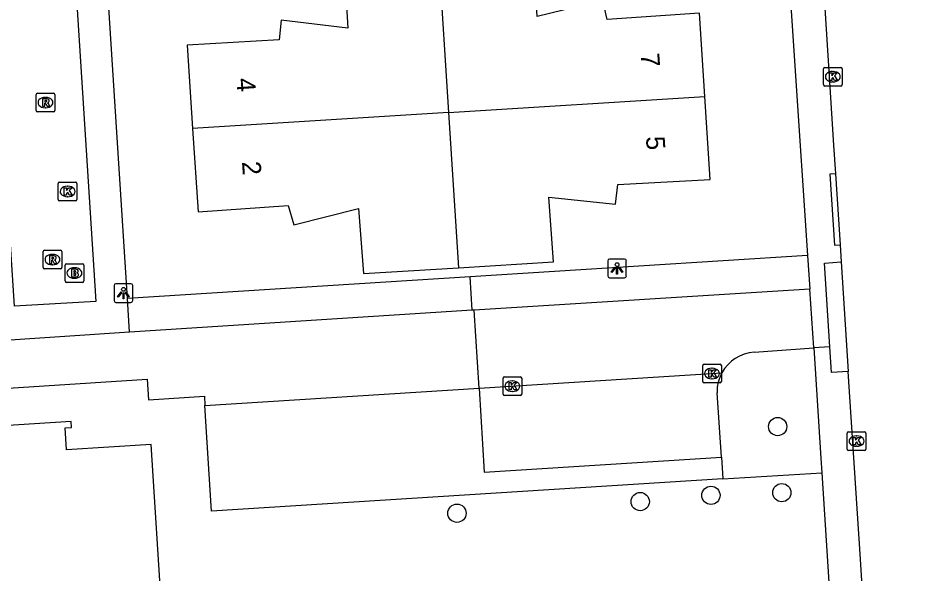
# Model space of a CAD drawing. Extents: x 159689 to 160786, y 387323 to 388339.
# Drawn here: x 160306.38 to 160354.58, y 387634.59 to 387664.33 of the extents above; entities that cross this region are included whole.
import ezdxf

# ---------------------------------------------------------------- set-up
doc = ezdxf.new("R2010")
doc.units = 0
for name, color, linetype in [('IMGEO_Boom', 7, 'Continuous'), ('IMGEO_Brandkraan', 7, 'Continuous'), ('IMGEO_Groenvoorziening', 7, 'Continuous'), ('IMGEO_Kolk', 7, 'Continuous'), ('IMGEO_Lichtpunt', 7, 'Continuous'), ('IMGEO_Loofbos', 7, 'Continuous'), ('IMGEO_Pand', 7, 'Continuous'), ('IMGEO_Pand_nummerreeks', 7, 'Continuous'), ('IMGEO_Parkeervlak_open', 7, 'Continuous'), ('IMGEO_Rijbaan_lokaal_open', 7, 'Continuous'), ('IMGEO_Rioolput', 7, 'Continuous'), ('IMGEO_Voetpad_open', 7, 'Continuous')]:
    doc.layers.add(name, color=color, linetype=linetype)

msp = doc.modelspace()

# ---------------------------------------------------------------- linework, layer by layer
at = {"layer": 'IMGEO_Boom'}
for centre in [(160347.069, 387642.437), (160347.291, 387638.894), (160339.706, 387638.419), (160343.493, 387638.756), (160329.89, 387637.795)]:
    msp.add_circle(centre, 0.489, dxfattribs=at)
at = {"layer": 'IMGEO_Brandkraan'}
for p, q in [((160308.904, 387650.237), (160308.904, 387651.089)), ((160308.979, 387651.163), (160309.831, 387651.163)), ((160309.392, 387650.943), (160309.417, 387650.943)), ((160309.905, 387651.089), (160309.905, 387650.237)), ((160309.831, 387650.163), (160308.979, 387650.163)), ((160309.415, 387650.383), (160309.39, 387650.383))]:
    msp.add_line(p, q, dxfattribs=at)
for points in [[(160308.904, 387650.237), (160308.904, 387651.089)], [(160308.979, 387651.163), (160309.831, 387651.163)], [(160309.905, 387651.089), (160309.905, 387650.237)], [(160309.252, 387650.863), (160309.252, 387650.463), (160309.465, 387650.463)], [(160309.483, 387650.863), (160309.252, 387650.863)], [(160309.431, 387650.782), (160309.377, 387650.782), (160309.377, 387650.706)], [(160309.377, 387650.706), (160309.43, 387650.706)], [(160309.439, 387650.63), (160309.377, 387650.63), (160309.377, 387650.549)], [(160309.377, 387650.549), (160309.439, 387650.549)], [(160309.831, 387650.163), (160308.979, 387650.163)]]:
    msp.add_lwpolyline(points, dxfattribs=at)
for centre, radius, start, end in [((160308.981, 387651.087), 0.0765, 91.552, 178.448), ((160308.981, 387651.087), 0.0765, 91.552, 178.448), ((160309.829, 387651.087), 0.0765, 1.552, 88.448), ((160309.829, 387651.087), 0.0765, 1.552, 88.448), ((160309.432, 387650.744), 0.0379, 267.8285, 90.9355), ((160309.44, 387650.589), 0.0404, 269.8759, 90.5077), ((160309.471, 387650.714), 0.251, 268.6676, 293.5347), ((160309.487, 387650.718), 0.145, 59.4692, 91.5367), ((160309.512, 387650.765), 0.0922, 285.5137, 58.1501), ((160309.517, 387650.573), 0.105, 301.3115, 78.989), ((160308.981, 387650.239), 0.0765, 181.552, 268.448), ((160308.981, 387650.239), 0.0765, 181.552, 268.448), ((160309.829, 387650.239), 0.0765, 271.552, 358.448), ((160309.829, 387650.239), 0.0765, 271.552, 358.448)]:
    msp.add_arc(centre, radius, start, end, dxfattribs=at)
for centre, major_axis, ratio, start_param, end_param in [((160309.391, 387650.663), (-0.387, 0.002), 0.722429, 4.712389, 7.853982), ((160309.416, 387650.663), (-0.39, 0.002), 0.717154, 1.570796, 4.712389)]:
    msp.add_ellipse(centre, major_axis=major_axis, ratio=ratio, start_param=start_param, end_param=end_param, dxfattribs=at)
at = {"layer": 'IMGEO_Groenvoorziening'}
for points in [[(160344.138, 387639.634), (160316.749, 387637.91), (160316.393, 387643.559)], [(160344.065, 387640.795), (160344.138, 387639.634)], [(160344.138, 387639.634), (160349.435, 387639.967)]]:
    msp.add_lwpolyline(points, dxfattribs=at)
at = {"layer": 'IMGEO_Kolk'}
for p, q in [((160349.522, 387660.754), (160349.522, 387661.606)), ((160349.597, 387661.68), (160350.449, 387661.68)), ((160350.523, 387661.606), (160350.523, 387660.754)), ((160350.01, 387661.46), (160350.035, 387661.46)), ((160350.449, 387660.68), (160349.597, 387660.68)), ((160350.033, 387660.9), (160350.008, 387660.9)), ((160308.535, 387654.605), (160308.535, 387655.457)), ((160308.61, 387655.531), (160309.462, 387655.531)), ((160309.023, 387655.311), (160309.048, 387655.311)), ((160309.536, 387655.457), (160309.536, 387654.605)), ((160309.046, 387654.751), (160309.021, 387654.751)), ((160309.462, 387654.531), (160308.61, 387654.531)), ((160343.054, 387644.854), (160343.054, 387645.706)), ((160343.129, 387645.78), (160343.981, 387645.78)), ((160344.055, 387645.706), (160344.055, 387644.854)), ((160343.542, 387645.56), (160343.567, 387645.56)), ((160332.359, 387644.175), (160332.359, 387645.027)), ((160332.434, 387645.101), (160333.286, 387645.101)), ((160332.847, 387644.881), (160332.872, 387644.881)), ((160333.36, 387645.027), (160333.36, 387644.175)), ((160343.981, 387644.78), (160343.129, 387644.78)), ((160343.565, 387645), (160343.54, 387645)), ((160332.87, 387644.321), (160332.845, 387644.321)), ((160333.286, 387644.101), (160332.434, 387644.101)), ((160350.792, 387641.233), (160350.792, 387642.085)), ((160350.867, 387642.159), (160351.719, 387642.159)), ((160351.28, 387641.939), (160351.305, 387641.939)), ((160351.793, 387642.085), (160351.793, 387641.233)), ((160351.303, 387641.379), (160351.278, 387641.379)), ((160351.719, 387641.159), (160350.867, 387641.159))]:
    msp.add_line(p, q, dxfattribs=at)
for points in [[(160349.522, 387660.754), (160349.522, 387661.606)], [(160349.597, 387661.68), (160350.449, 387661.68)], [(160350.523, 387661.606), (160350.523, 387660.754)], [(160349.843, 387661.38), (160349.966, 387661.38), (160349.966, 387661.229), (160350.096, 387661.38), (160350.26, 387661.38), (160350.114, 387661.229), (160350.267, 387660.98), (160350.115, 387660.98), (160350.03, 387661.144), (160349.966, 387661.077), (160349.966, 387660.98), (160349.843, 387660.98), (160349.843, 387661.38)], [(160350.449, 387660.68), (160349.597, 387660.68)], [(160308.535, 387654.605), (160308.535, 387655.457)], [(160308.61, 387655.531), (160309.462, 387655.531)], [(160308.856, 387655.231), (160308.979, 387655.231), (160308.979, 387655.08), (160309.109, 387655.231), (160309.273, 387655.231), (160309.127, 387655.08), (160309.28, 387654.831), (160309.128, 387654.831), (160309.043, 387654.995), (160308.979, 387654.928), (160308.979, 387654.831), (160308.856, 387654.831), (160308.856, 387655.231)], [(160309.536, 387655.457), (160309.536, 387654.605)], [(160309.462, 387654.531), (160308.61, 387654.531)], [(160343.054, 387644.854), (160343.054, 387645.706)], [(160343.129, 387645.78), (160343.981, 387645.78)], [(160344.055, 387645.706), (160344.055, 387644.854)], [(160343.375, 387645.48), (160343.498, 387645.48), (160343.498, 387645.329), (160343.628, 387645.48), (160343.792, 387645.48), (160343.646, 387645.329), (160343.799, 387645.08), (160343.647, 387645.08), (160343.562, 387645.244), (160343.498, 387645.177), (160343.498, 387645.08), (160343.375, 387645.08), (160343.375, 387645.48)], [(160332.359, 387644.175), (160332.359, 387645.027)], [(160332.434, 387645.101), (160333.286, 387645.101)], [(160332.68, 387644.801), (160332.803, 387644.801), (160332.803, 387644.65), (160332.933, 387644.801), (160333.097, 387644.801), (160332.951, 387644.65), (160333.104, 387644.401), (160332.952, 387644.401), (160332.867, 387644.565), (160332.803, 387644.498), (160332.803, 387644.401), (160332.68, 387644.401), (160332.68, 387644.801)], [(160333.36, 387645.027), (160333.36, 387644.175)], [(160343.981, 387644.78), (160343.129, 387644.78)], [(160333.286, 387644.101), (160332.434, 387644.101)], [(160350.792, 387641.233), (160350.792, 387642.085)], [(160350.867, 387642.159), (160351.719, 387642.159)], [(160351.113, 387641.859), (160351.236, 387641.859), (160351.236, 387641.708), (160351.366, 387641.859), (160351.53, 387641.859), (160351.384, 387641.708), (160351.537, 387641.459), (160351.385, 387641.459), (160351.3, 387641.623), (160351.236, 387641.556), (160351.236, 387641.459), (160351.113, 387641.459), (160351.113, 387641.859)], [(160351.793, 387642.085), (160351.793, 387641.233)], [(160351.719, 387641.159), (160350.867, 387641.159)]]:
    msp.add_lwpolyline(points, dxfattribs=at)
for centre, start, end in [((160349.599, 387661.604), 91.552, 178.448), ((160349.599, 387661.604), 91.552, 178.448), ((160350.447, 387661.604), 1.552, 88.448), ((160350.447, 387661.604), 1.552, 88.448), ((160349.599, 387660.756), 181.552, 268.448), ((160349.599, 387660.756), 181.552, 268.448), ((160350.447, 387660.756), 271.552, 358.448), ((160350.447, 387660.756), 271.552, 358.448), ((160308.612, 387655.455), 91.552, 178.448), ((160308.612, 387655.455), 91.552, 178.448), ((160309.46, 387655.455), 1.552, 88.448), ((160309.46, 387655.455), 1.552, 88.448), ((160308.612, 387654.607), 181.552, 268.448), ((160308.612, 387654.607), 181.552, 268.448), ((160309.46, 387654.607), 271.552, 358.448), ((160309.46, 387654.607), 271.552, 358.448), ((160343.131, 387645.704), 91.552, 178.448), ((160343.131, 387645.704), 91.552, 178.448), ((160343.979, 387645.704), 1.552, 88.448), ((160343.979, 387645.704), 1.552, 88.448), ((160332.436, 387645.025), 91.552, 178.448), ((160332.436, 387645.025), 91.552, 178.448), ((160333.284, 387645.025), 1.552, 88.448), ((160333.284, 387645.025), 1.552, 88.448), ((160343.131, 387644.856), 181.552, 268.448), ((160343.131, 387644.856), 181.552, 268.448), ((160343.979, 387644.856), 271.552, 358.448), ((160343.979, 387644.856), 271.552, 358.448), ((160332.436, 387644.177), 181.552, 268.448), ((160332.436, 387644.177), 181.552, 268.448), ((160333.284, 387644.177), 271.552, 358.448), ((160333.284, 387644.177), 271.552, 358.448), ((160350.869, 387642.083), 91.552, 178.448), ((160350.869, 387642.083), 91.552, 178.448), ((160351.717, 387642.083), 1.552, 88.448), ((160351.717, 387642.083), 1.552, 88.448), ((160350.869, 387641.235), 181.552, 268.448), ((160350.869, 387641.235), 181.552, 268.448), ((160351.717, 387641.235), 271.552, 358.448), ((160351.717, 387641.235), 271.552, 358.448)]:
    msp.add_arc(centre, 0.0765, start, end, dxfattribs=at)
for centre, major_axis, ratio, start_param, end_param in [((160350.009, 387661.18), (-0.387, 0.002), 0.722429, 4.712389, 7.853982), ((160350.034, 387661.18), (-0.39, 0.002), 0.717154, 1.570796, 4.712389), ((160309.022, 387655.031), (-0.387, 0.002), 0.722429, 4.712389, 7.853982), ((160309.047, 387655.031), (-0.39, 0.002), 0.717154, 1.570796, 4.712389), ((160343.541, 387645.28), (-0.387, 0.002), 0.722429, 4.712389, 7.853982), ((160343.566, 387645.28), (-0.39, 0.002), 0.717154, 1.570796, 4.712389), ((160332.846, 387644.601), (-0.387, 0.002), 0.722429, 4.712389, 7.853982), ((160332.871, 387644.601), (-0.39, 0.002), 0.717154, 1.570796, 4.712389), ((160351.279, 387641.659), (-0.387, 0.002), 0.722429, 4.712389, 7.853982), ((160351.304, 387641.659), (-0.39, 0.002), 0.717154, 1.570796, 4.712389)]:
    msp.add_ellipse(centre, major_axis=major_axis, ratio=ratio, start_param=start_param, end_param=end_param, dxfattribs=at)
at = {"layer": 'IMGEO_Lichtpunt'}
for p, q in [((160338.869, 387651.41), (160338.061, 387651.41)), ((160338.869, 387651.41), (160338.061, 387651.41)), ((160337.967, 387651.315), (160337.967, 387650.508)), ((160337.967, 387651.315), (160337.967, 387650.508)), ((160338.963, 387650.508), (160338.963, 387651.315)), ((160338.963, 387650.508), (160338.963, 387651.315)), ((160338.061, 387650.414), (160338.869, 387650.414)), ((160338.061, 387650.414), (160338.869, 387650.414)), ((160311.529, 387649.992), (160311.529, 387649.185)), ((160311.529, 387649.992), (160311.529, 387649.185)), ((160312.431, 387650.087), (160311.623, 387650.087)), ((160312.431, 387650.087), (160311.623, 387650.087)), ((160312.525, 387649.185), (160312.525, 387649.992)), ((160312.525, 387649.185), (160312.525, 387649.992)), ((160311.623, 387649.091), (160312.431, 387649.091)), ((160311.623, 387649.091), (160312.431, 387649.091))]:
    msp.add_line(p, q, dxfattribs=at)
for points in [[(160338.341, 387650.979), (160338.38, 387650.951), (160338.192, 387650.689), (160338.154, 387650.716), (160338.341, 387650.979)], [(160338.443, 387650.931), (160338.49, 387650.931), (160338.49, 387650.609), (160338.443, 387650.609), (160338.443, 387650.931)], [(160338.553, 387650.951), (160338.591, 387650.978), (160338.778, 387650.716), (160338.739, 387650.688), (160338.553, 387650.951)], [(160311.903, 387649.656), (160311.942, 387649.628), (160311.754, 387649.366), (160311.716, 387649.393), (160311.903, 387649.656)], [(160312.005, 387649.608), (160312.052, 387649.608), (160312.052, 387649.286), (160312.005, 387649.286), (160312.005, 387649.608)], [(160312.115, 387649.628), (160312.153, 387649.655), (160312.34, 387649.393), (160312.301, 387649.365), (160312.115, 387649.628)]]:
    msp.add_lwpolyline(points, dxfattribs=at)
for centre in [(160338.466, 387651.113), (160312.028, 387649.79)]:
    msp.add_circle(centre, 0.0994, dxfattribs=at)
for centre, start, end in [((160338.061, 387651.315), 90, 180), ((160338.061, 387651.315), 90, 180), ((160338.869, 387651.315), 0, 90), ((160338.869, 387651.315), 0, 90), ((160338.061, 387650.508), 180, 270), ((160338.061, 387650.508), 180, 270), ((160338.869, 387650.508), 270, 0), ((160338.869, 387650.508), 270, 360), ((160311.623, 387649.992), 90, 180), ((160311.623, 387649.992), 90, 180), ((160312.431, 387649.992), 0, 90), ((160312.431, 387649.992), 0, 90), ((160311.623, 387649.185), 180, 270), ((160311.623, 387649.185), 180, 270), ((160312.431, 387649.185), 270, 0), ((160312.431, 387649.185), 270, 360)]:
    msp.add_arc(centre, 0.0946, start, end, dxfattribs=at)
at = {"layer": 'IMGEO_Loofbos'}
for points in [[(160290.91, 387616.364), (160291.094, 387616.56), (160292.781, 387618.349), (160293.739, 387619.482), (160292.203, 387643.633), (160304.729, 387644.422), (160313.297, 387644.972), (160313.367, 387643.872), (160316.361, 387644.061), (160316.393, 387643.559)], [(160316.393, 387643.559), (160331.073, 387644.49)]]:
    msp.add_lwpolyline(points, dxfattribs=at)
at = {"layer": 'IMGEO_Pand'}
for points in [[(160328.923, 387667.393), (160329.44, 387659.266)], [(160343.16, 387660.128), (160342.874, 387664.579), (160337.942, 387664.248), (160337.696, 387665.267), (160334.193, 387664.4), (160333.995, 387667.695)], [(160323.843, 387667.09), (160324.047, 387663.789), (160320.484, 387664.206), (160320.362, 387663.157), (160315.434, 387662.866), (160315.733, 387658.405)], [(160329.44, 387659.266), (160343.16, 387660.128)], [(160329.97, 387650.948), (160335.062, 387651.264), (160334.812, 387654.725), (160338.388, 387654.346), (160338.511, 387655.403), (160343.446, 387655.676), (160343.16, 387660.128)], [(160329.44, 387659.266), (160315.733, 387658.405)], [(160329.44, 387659.266), (160329.97, 387650.948)], [(160315.733, 387658.405), (160316.031, 387653.946), (160320.855, 387654.288), (160321.157, 387653.236), (160324.615, 387654.117), (160324.878, 387650.632), (160329.97, 387650.948)], [(160348.237, 387579.607), (160346.464, 387607.754), (160345.992, 387607.724), (160345.411, 387616.693), (160346.01, 387616.732), (160345.534, 387624.077), (160328.42, 387622.968), (160328.387, 387623.478), (160326.837, 387623.381), (160326.58, 387627.473), (160328.125, 387627.57), (160327.778, 387633.093), (160314.1, 387632.231), (160313.517, 387641.478), (160308.986, 387641.193), (160308.912, 387642.374), (160309.25, 387642.395), (160309.23, 387642.709), (160296.04, 387641.878), (160296.059, 387641.579)]]:
    msp.add_lwpolyline(points, dxfattribs=at)
at = {"layer": 'IMGEO_Parkeervlak_open'}
for points in [[(160331.073, 387644.49), (160331.354, 387639.998), (160344.065, 387640.795)], [(160344.065, 387640.795), (160343.823, 387644.242)]]:
    msp.add_lwpolyline(points, dxfattribs=at)
msp.add_arc((160345.877, 387644.311), 2.055, 150.7451, 181.9123, dxfattribs=at)
at = {"layer": 'IMGEO_Rijbaan_lokaal_open'}
for points in [[(160307.332, 387699.465), (160310.545, 387649.137), (160306.196, 387648.893), (160305.351, 387661.608)], [(160349.552, 387665.446), (160350.062, 387657.509), (160350.161, 387655.978)], [(160350.161, 387655.978), (160350.409, 387652.167)], [(160350.409, 387652.167), (160350.468, 387651.257)], [(160350.468, 387651.257), (160350.848, 387645.391)], [(160348.8, 387649.799), (160330.812, 387648.672)], [(160349.003, 387646.651), (160348.8, 387649.799)], [(160331.073, 387644.49), (160330.812, 387648.672)], [(160345.802, 387646.415), (160349.003, 387646.651)], [(160331.073, 387644.49), (160344.084, 387645.315)], [(160351.815, 387630.434), (160351.501, 387635.331), (160350.848, 387645.391)]]:
    msp.add_lwpolyline(points, dxfattribs=at)
msp.add_arc((160345.93, 387644.323), 2.096, 93.5123, 151.7489, dxfattribs=at)
at = {"layer": 'IMGEO_Rioolput'}
for p, q in [((160307.352, 387659.367), (160307.352, 387660.219)), ((160307.427, 387660.293), (160308.279, 387660.293)), ((160307.84, 387660.073), (160307.865, 387660.073)), ((160308.353, 387660.219), (160308.353, 387659.367)), ((160308.279, 387659.293), (160307.427, 387659.293)), ((160307.863, 387659.513), (160307.838, 387659.513)), ((160307.802, 387651.882), (160308.654, 387651.882)), ((160307.727, 387650.956), (160307.727, 387651.808)), ((160308.215, 387651.662), (160308.24, 387651.662)), ((160308.728, 387651.808), (160308.728, 387650.956)), ((160308.238, 387651.102), (160308.213, 387651.102)), ((160308.654, 387650.882), (160307.802, 387650.882))]:
    msp.add_line(p, q, dxfattribs=at)
for points in [[(160307.352, 387659.367), (160307.352, 387660.219)], [(160307.427, 387660.293), (160308.279, 387660.293)], [(160308.353, 387660.219), (160308.353, 387659.367)], [(160307.941, 387659.991), (160307.689, 387659.993), (160307.689, 387659.593)], [(160307.689, 387659.593), (160307.813, 387659.593), (160307.813, 387659.755), (160307.824, 387659.755)], [(160307.867, 387659.912), (160307.813, 387659.912), (160307.813, 387659.831)], [(160307.813, 387659.831), (160307.865, 387659.831)], [(160307.871, 387659.726), (160307.942, 387659.593), (160308.082, 387659.593), (160308.017, 387659.719)], [(160308.279, 387659.293), (160307.427, 387659.293)], [(160307.802, 387651.882), (160308.654, 387651.882)], [(160307.727, 387650.956), (160307.727, 387651.808)], [(160308.316, 387651.58), (160308.064, 387651.582), (160308.064, 387651.182)], [(160308.242, 387651.501), (160308.188, 387651.501), (160308.188, 387651.42)], [(160308.188, 387651.42), (160308.24, 387651.42)], [(160308.728, 387651.808), (160308.728, 387650.956)], [(160308.064, 387651.182), (160308.188, 387651.182), (160308.188, 387651.344), (160308.199, 387651.344)], [(160308.246, 387651.315), (160308.317, 387651.182), (160308.457, 387651.182), (160308.392, 387651.308)], [(160308.654, 387650.882), (160307.802, 387650.882)]]:
    msp.add_lwpolyline(points, dxfattribs=at)
for centre, radius, start, end in [((160307.429, 387660.217), 0.0765, 91.552, 178.448), ((160307.429, 387660.217), 0.0765, 91.552, 178.448), ((160308.277, 387660.217), 0.0765, 1.552, 88.448), ((160308.277, 387660.217), 0.0765, 1.552, 88.448), ((160307.823, 387659.702), 0.0533, 26.0293, 88.6989), ((160307.849, 387660.02), 0.19, 274.7715, 282.9687), ((160307.873, 387659.816), 0.0964, 77.0061, 93.1865), ((160307.887, 387659.873), 0.0378, 276.6634, 79.6772), ((160307.94, 387659.881), 0.109, 350.3612, 89.416), ((160307.938, 387659.881), 0.112, 277.5842, 350.9817), ((160307.922, 387659.666), 0.108, 29.5134, 73.7905), ((160307.429, 387659.369), 0.0765, 181.552, 268.448), ((160307.429, 387659.369), 0.0765, 181.552, 268.448), ((160308.277, 387659.369), 0.0765, 271.552, 358.448), ((160308.277, 387659.369), 0.0765, 271.552, 358.448), ((160307.804, 387651.806), 0.0765, 91.552, 178.448), ((160307.804, 387651.806), 0.0765, 91.552, 178.448), ((160308.652, 387651.806), 0.0765, 1.552, 88.448), ((160308.652, 387651.806), 0.0765, 1.552, 88.448), ((160308.224, 387651.609), 0.19, 274.7715, 282.9687), ((160308.248, 387651.405), 0.0964, 77.0061, 93.1865), ((160308.262, 387651.462), 0.0378, 276.6634, 79.6772), ((160308.315, 387651.47), 0.109, 350.3612, 89.416), ((160308.313, 387651.47), 0.112, 277.5842, 350.9817), ((160307.804, 387650.958), 0.0765, 181.552, 268.448), ((160307.804, 387650.958), 0.0765, 181.552, 268.448), ((160308.198, 387651.291), 0.0533, 26.0293, 88.6989), ((160308.297, 387651.255), 0.108, 29.5134, 73.7905), ((160308.652, 387650.958), 0.0765, 271.552, 358.448), ((160308.652, 387650.958), 0.0765, 271.552, 358.448)]:
    msp.add_arc(centre, radius, start, end, dxfattribs=at)
for centre, major_axis, ratio, start_param, end_param in [((160307.839, 387659.793), (-0.387, 0.002), 0.722429, 4.712389, 7.853982), ((160307.864, 387659.793), (-0.39, 0.002), 0.717154, 1.570796, 4.712389), ((160308.214, 387651.382), (-0.387, 0.002), 0.722429, 4.712389, 7.853982), ((160308.239, 387651.382), (-0.39, 0.002), 0.717154, 1.570796, 4.712389)]:
    msp.add_ellipse(centre, major_axis=major_axis, ratio=ratio, start_param=start_param, end_param=end_param, dxfattribs=at)
at = {"layer": 'IMGEO_Voetpad_open'}
for points in [[(160346.268, 387685.591), (160346.407, 387685.587), (160346.692, 387681.293), (160348.666, 387651.599)], [(160312.24, 387649.301), (160310.06, 387683.259)], [(160350.161, 387655.978), (160349.865, 387655.959), (160350.113, 387652.148), (160350.409, 387652.167)], [(160348.666, 387651.599), (160330.604, 387650.453)], [(160348.666, 387651.599), (160348.8, 387649.799)], [(160349.863, 387646.713), (160349.572, 387651.199), (160350.468, 387651.257)], [(160312.356, 387647.489), (160304.596, 387646.978), (160304.397, 387650.821)], [(160330.604, 387650.453), (160312.24, 387649.301)], [(160330.71, 387648.671), (160330.604, 387650.453)], [(160312.356, 387647.489), (160312.24, 387649.301)], [(160330.71, 387648.671), (160312.356, 387647.489)], [(160330.812, 387648.672), (160330.71, 387648.671)], [(160349.863, 387646.713), (160349.003, 387646.651)], [(160349.003, 387646.651), (160349.386, 387640.736), (160349.435, 387639.967)], [(160350.848, 387645.391), (160349.953, 387645.333), (160349.863, 387646.713)], [(160349.435, 387639.967), (160353.492, 387576.679), (160356.337, 387534.778), (160357.544, 387514.324)]]:
    msp.add_lwpolyline(points, dxfattribs=at)

# ---------------------------------------------------------------- texts
at = {"layer": 'IMGEO_Pand_nummerreeks'}
for s, rotation, p in [('7', 273.6761, (160339.726, 387662.417)), ('4', 273.829, (160318.079, 387661.08)), ('5', 273.6761, (160340.012, 387657.966)), ('2', 273.829, (160318.377, 387656.622))]:
    msp.add_text(s, height=1, rotation=rotation, dxfattribs=at).set_placement(p)

doc.saveas('drawing.dxf')
